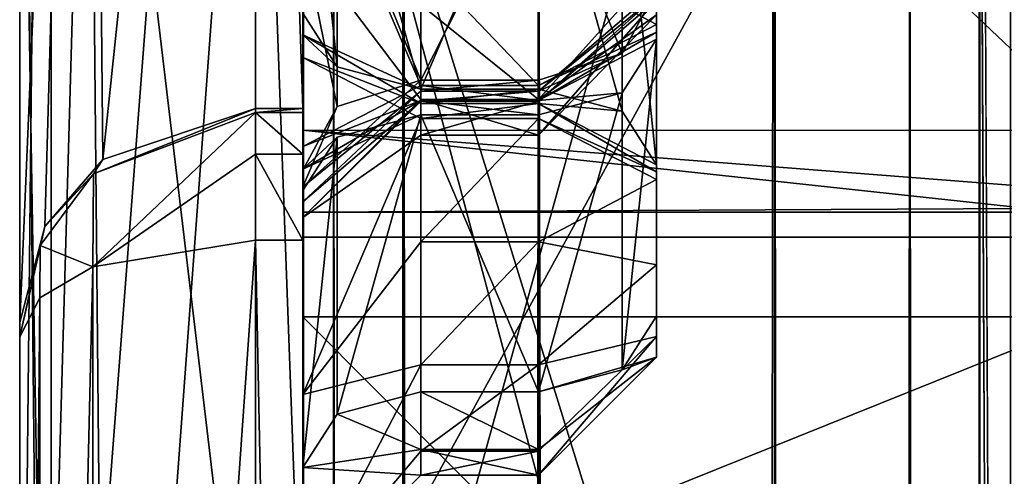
# Model space of a CAD drawing. Header units: millimetres. Extents: x -15 to 196, y -14 to 691.
# Tile 266 of 278: x 16.5 to 20.67, y 672.72 to 674.66. Entities that reach past the tile are written whole.
import ezdxf

# ---------------------------------------------------------------- set-up
doc = ezdxf.new("R2010")
doc.units = ezdxf.units.MM
doc.header["$LTSCALE"] = 41.718519
for name, color, linetype in [('1190', 7, 'CONTINUOUS'), ('1191', 7, 'CONTINUOUS'), ('1192', 7, 'CONTINUOUS'), ('131', 7, 'CONTINUOUS'), ('1358', 7, 'CONTINUOUS'), ('1368', 7, 'CONTINUOUS'), ('1371', 7, 'CONTINUOUS'), ('1372', 7, 'CONTINUOUS'), ('1373', 7, 'CONTINUOUS'), ('1374', 7, 'CONTINUOUS'), ('1375', 7, 'CONTINUOUS'), ('1376', 7, 'CONTINUOUS'), ('1377', 7, 'CONTINUOUS'), ('1380', 7, 'CONTINUOUS'), ('1386', 7, 'CONTINUOUS'), ('1387', 7, 'CONTINUOUS'), ('1407', 7, 'CONTINUOUS'), ('1410', 7, 'CONTINUOUS'), ('1412', 7, 'CONTINUOUS'), ('1413', 7, 'CONTINUOUS'), ('1414', 7, 'CONTINUOUS'), ('666', 7, 'CONTINUOUS'), ('669', 7, 'CONTINUOUS'), ('670', 7, 'CONTINUOUS'), ('673', 7, 'CONTINUOUS'), ('674', 7, 'CONTINUOUS'), ('675', 7, 'CONTINUOUS'), ('676', 7, 'CONTINUOUS'), ('677', 7, 'CONTINUOUS'), ('678', 7, 'CONTINUOUS'), ('679', 7, 'CONTINUOUS'), ('680', 7, 'CONTINUOUS'), ('681', 7, 'CONTINUOUS'), ('682', 7, 'CONTINUOUS'), ('683', 7, 'CONTINUOUS'), ('684', 7, 'CONTINUOUS'), ('685', 7, 'CONTINUOUS'), ('686', 7, 'CONTINUOUS'), ('687', 7, 'CONTINUOUS'), ('688', 7, 'CONTINUOUS'), ('717', 7, 'CONTINUOUS'), ('718', 7, 'CONTINUOUS'), ('719', 7, 'CONTINUOUS'), ('722', 7, 'CONTINUOUS'), ('723', 7, 'CONTINUOUS'), ('724', 7, 'CONTINUOUS')]:
    doc.layers.add(name, color=color, linetype=linetype)

msp = doc.modelspace()

# ---------------------------------------------------------------- linework, layer by layer
at = {"layer": '1190', "linetype": 'Continuous'}
for points in [[(17.5, 669.3014, -104.0965), (20.7, 669.3014, -104.0965), (21.2, 682.6727, -109.7731), (17.5, 669.3014, -104.0965)], [(17.5, 680.7253, -108.2521), (17.5, 669.3014, -104.0965), (21.2, 682.6727, -109.7731), (17.5, 680.7253, -108.2521)], [(21.2, 665.2051, -150.9176), (17.5, 677.1925, -148.8017), (21.2, 679.362, -147.6472), (21.2, 665.2051, -150.9176)], [(21.2, 665.2051, -150.9176), (20.7, 665.2051, -150.9176), (17.5, 677.1925, -148.8017), (21.2, 665.2051, -150.9176)], [(17.5, 677.1925, -148.8017), (20.7, 665.2051, -150.9176), (17.5, 665.2051, -150.9176), (17.5, 677.1925, -148.8017)]]:
    msp.add_3dface(points, dxfattribs=at)
at = {"layer": '1191', "linetype": 'Continuous'}
for points in [[(16.634, 669.426, -104.6099), (16.634, 682.4111, -110.2085), (16.5, 669.7145, -105.1421), (16.634, 669.426, -104.6099)], [(16.5, 669.7145, -105.1421), (16.634, 682.4111, -110.2085), (16.5, 676.2985, -106.9053), (16.5, 669.7145, -105.1421)], [(17.5, 680.7253, -108.2521), (16.634, 682.4111, -110.2085), (16.634, 669.426, -104.6099), (17.5, 680.7253, -108.2521)], [(17.5, 669.3014, -104.0965), (17.5, 680.7253, -108.2521), (16.634, 669.426, -104.6099), (17.5, 669.3014, -104.0965)], [(16.634, 665.4685, -150.4377), (16.5, 678.8851, -146.7671), (16.634, 679.2212, -147.148), (16.634, 665.4685, -150.4377)], [(17.5, 677.1925, -148.8017), (16.634, 665.4685, -150.4377), (16.634, 679.2212, -147.148), (17.5, 677.1925, -148.8017)], [(16.5, 672.5847, -149.3662), (16.5, 678.8851, -146.7671), (16.634, 665.4685, -150.4377), (16.5, 672.5847, -149.3662)], [(17.5, 677.1925, -148.8017), (17.5, 665.2051, -150.9176), (16.634, 665.4685, -150.4377), (17.5, 677.1925, -148.8017)]]:
    msp.add_3dface(points, dxfattribs=at)
at = {"layer": '1192', "linetype": 'Continuous'}
for points in [[(16.5, 673.3703, -109.2206), (16.5, 676.2985, -106.9053), (16.5, 680.341, -109.8304), (16.5, 673.3703, -109.2206)], [(16.5, 669.7145, -105.1421), (16.5, 676.2985, -106.9053), (16.5, 673.3703, -109.2206), (16.5, 669.7145, -105.1421)], [(16.5, 664.3435, -109.1335), (16.5, 669.7145, -105.1421), (16.5, 673.3703, -109.2206), (16.5, 664.3435, -109.1335)], [(16.5, 673.3093, -109.9179), (16.5, 664.3435, -109.1335), (16.5, 673.3703, -109.2206), (16.5, 673.3093, -109.9179)]]:
    msp.add_3dface(points, dxfattribs=at)
at = {"layer": '131', "linetype": 'Continuous'}
for points in [[(20.7, 652.4442, -109.6484), (20.7, 680.6361, -112.1149), (20.5689, 680.027, -111.5646), (20.7, 652.4442, -109.6484)], [(20.5689, 680.027, -111.5646), (20.2742, 679.5982, -111.2022), (20.5, 12, -53.0145), (20.5689, 680.027, -111.5646)], [(20.6487, 12, -53.2995), (20.5689, 680.027, -111.5646), (20.5, 12, -53.0145), (20.6487, 12, -53.2995)], [(20.7, 99.8642, -61.3039), (20.7, 652.4442, -109.6484), (20.5689, 680.027, -111.5646), (20.7, 99.8642, -61.3039)], [(20.5689, 680.027, -111.5646), (20.6487, 12, -53.2995), (20.7, 99.8642, -61.3039), (20.5689, 680.027, -111.5646)], [(20.2742, 679.5982, -111.2022), (19.7, 679.3463, -110.9982), (20.1438, 0.7796, -51.7353), (20.2742, 679.5982, -111.2022)], [(20.2742, 679.5982, -111.2022), (20.1438, 0.7796, -51.7353), (20.5, 12, -53.0145), (20.2742, 679.5982, -111.2022)], [(20.1438, 0.7796, -51.7353), (19.7, 679.3463, -110.9982), (19.7, 0.8299, -51.6357), (20.1438, 0.7796, -51.7353)]]:
    msp.add_3dface(points, dxfattribs=at)
at = {"layer": '1358', "linetype": 'Continuous'}
for points in [[(17.7, 677.3842, -107.9785), (17.7, 673.3946, -106.3816), (17.7, 677.1104, -108.9204), (17.7, 677.3842, -107.9785)], [(17.7, 673.3946, -106.3816), (17.7, 675.4172, -108.7723), (17.7, 677.1104, -108.9204), (17.7, 673.3946, -106.3816)], [(17.7, 675.0522, -108.8874), (17.7, 675.4172, -108.7723), (17.7, 673.3946, -106.3816), (17.7, 675.0522, -108.8874)], [(17.7, 674.8755, -109.2268), (17.7, 675.0522, -108.8874), (17.7, 673.3946, -106.3816), (17.7, 674.8755, -109.2268)], [(17.7, 674.7774, -110.3475), (17.7, 674.8755, -109.2268), (17.7, 673.3946, -106.3816), (17.7, 674.7774, -110.3475)], [(17.7, 674.7774, -110.3475), (17.7, 673.3946, -106.3816), (17.7, 674.2793, -110.3039), (17.7, 674.7774, -110.3475)], [(17.7, 674.2793, -110.3039), (17.7, 673.3946, -106.3816), (17.7, 674.2619, -110.5032), (17.7, 674.2793, -110.3039)], [(17.7, 674.2619, -110.5032), (17.7, 673.3946, -106.3816), (17.7, 674.0852, -110.8426), (17.7, 674.2619, -110.5032)], [(17.7, 674.0852, -110.8426), (17.7, 673.3946, -106.3816), (17.7, 673.7202, -110.9577), (17.7, 674.0852, -110.8426)], [(17.7, 669.1707, -105.5908), (17.7, 664.8736, -105.6361), (17.7, 673.7202, -110.9577), (17.7, 669.1707, -105.5908)], [(17.7, 673.7202, -110.9577), (17.7, 664.8736, -105.6361), (17.7, 663.7583, -110.0861), (17.7, 673.7202, -110.9577)], [(17.7, 673.3946, -106.3816), (17.7, 669.1707, -105.5908), (17.7, 673.7202, -110.9577), (17.7, 673.3946, -106.3816)]]:
    msp.add_3dface(points, dxfattribs=at)
at = {"layer": '1368', "linetype": 'Continuous'}
for points in [[(17.7, 673.3946, -106.3816), (17.7, 677.3842, -107.9785), (21.9, 673.3946, -106.3816), (17.7, 673.3946, -106.3816)], [(17.7, 677.3842, -107.9785), (21.9, 677.3842, -107.9785), (21.9, 673.3946, -106.3816), (17.7, 677.3842, -107.9785)], [(17.7, 669.1707, -105.5908), (17.7, 673.3946, -106.3816), (21.9, 669.1707, -105.5908), (17.7, 669.1707, -105.5908)], [(17.7, 673.3946, -106.3816), (21.9, 673.3946, -106.3816), (21.9, 669.1707, -105.5908), (17.7, 673.3946, -106.3816)]]:
    msp.add_3dface(points, dxfattribs=at)
at = {"layer": '1371', "linetype": 'Continuous'}
for points in [[(17.7, 674.7774, -110.3475), (17.7, 674.2793, -110.3039), (17.5, 680.2538, -110.8266), (17.7, 674.7774, -110.3475)], [(17.7, 674.2793, -110.3039), (17.5, 674.2793, -110.3039), (17.5, 680.2538, -110.8266), (17.7, 674.2793, -110.3039)]]:
    msp.add_3dface(points, dxfattribs=at)
at = {"layer": '1372', "linetype": 'Continuous'}
for points in [[(16.5, 673.3703, -109.2206), (16.5, 680.341, -109.8304), (16.7929, 680.2793, -110.5349), (16.5, 673.3703, -109.2206)], [(16.6067, 673.7788, -109.7076), (16.5, 673.3703, -109.2206), (16.7929, 680.2793, -110.5349), (16.6067, 673.7788, -109.7076)], [(16.8518, 674.0625, -110.0455), (16.6067, 673.7788, -109.7076), (16.7929, 680.2793, -110.5349), (16.8518, 674.0625, -110.0455)], [(17.5, 680.2538, -110.8266), (16.8518, 674.0625, -110.0455), (16.7929, 680.2793, -110.5349), (17.5, 680.2538, -110.8266)], [(17.5, 680.2538, -110.8266), (17.5, 674.2793, -110.3039), (16.8518, 674.0625, -110.0455), (17.5, 680.2538, -110.8266)]]:
    msp.add_3dface(points, dxfattribs=at)
at = {"layer": '1373', "linetype": 'Continuous'}
for points in [[(16.8518, 674.0625, -110.0455), (17.5, 674.2793, -110.3039), (16.8129, 674.0014, -110.3431), (16.8518, 674.0625, -110.0455)], [(16.8129, 674.0014, -110.3431), (17.5, 674.2793, -110.3039), (17.5, 674.2619, -110.5032), (16.8129, 674.0014, -110.3431)], [(16.6067, 673.7788, -109.7076), (16.8518, 674.0625, -110.0455), (16.8129, 674.0014, -110.3431), (16.6067, 673.7788, -109.7076)], [(16.5868, 673.6976, -110.1564), (16.6067, 673.7788, -109.7076), (16.8129, 674.0014, -110.3431), (16.5868, 673.6976, -110.1564)], [(16.5, 673.3093, -109.9179), (16.5, 673.3703, -109.2206), (16.6067, 673.7788, -109.7076), (16.5, 673.3093, -109.9179)], [(16.5, 673.3093, -109.9179), (16.6067, 673.7788, -109.7076), (16.5868, 673.6976, -110.1564), (16.5, 673.3093, -109.9179)]]:
    msp.add_3dface(points, dxfattribs=at)
at = {"layer": '1374', "linetype": 'Continuous'}
for points in [[(16.8129, 674.0014, -110.3431), (17.5, 674.2619, -110.5032), (16.8105, 673.6069, -110.671), (16.8129, 674.0014, -110.3431)], [(17.5, 674.2619, -110.5032), (17.5, 674.0853, -110.8425), (16.8105, 673.6069, -110.671), (17.5, 674.2619, -110.5032)], [(17.5, 674.0853, -110.8425), (17.5, 673.7202, -110.9577), (16.8105, 673.6069, -110.671), (17.5, 674.0853, -110.8425)], [(16.5868, 673.6976, -110.1564), (16.8129, 674.0014, -110.3431), (16.8105, 673.6069, -110.671), (16.5868, 673.6976, -110.1564)], [(16.5, 673.3093, -109.9179), (16.5868, 673.6976, -110.1564), (16.585, 673.475, -110.3373), (16.5, 673.3093, -109.9179)], [(16.585, 673.475, -110.3373), (16.5868, 673.6976, -110.1564), (16.8105, 673.6069, -110.671), (16.585, 673.475, -110.3373)]]:
    msp.add_3dface(points, dxfattribs=at)
at = {"layer": '1375', "linetype": 'Continuous'}
for points in [[(17.7, 674.2619, -110.5032), (17.7, 674.0852, -110.8426), (17.5, 674.2619, -110.5032), (17.7, 674.2619, -110.5032)], [(17.5, 674.2619, -110.5032), (17.7, 674.0852, -110.8426), (17.5, 674.0853, -110.8425), (17.5, 674.2619, -110.5032)], [(17.7, 674.0852, -110.8426), (17.7, 673.7202, -110.9577), (17.5, 674.0853, -110.8425), (17.7, 674.0852, -110.8426)], [(17.7, 673.7202, -110.9577), (17.5, 673.7202, -110.9577), (17.5, 674.0853, -110.8425), (17.7, 673.7202, -110.9577)]]:
    msp.add_3dface(points, dxfattribs=at)
at = {"layer": '1376', "linetype": 'Continuous'}
for points in [[(17.7, 673.7202, -110.9577), (17.7, 663.7583, -110.0861), (17.5, 673.7202, -110.9577), (17.7, 673.7202, -110.9577)], [(17.5, 673.7202, -110.9577), (17.7, 663.7583, -110.0861), (17.5, 663.7583, -110.0861), (17.5, 673.7202, -110.9577)]]:
    msp.add_3dface(points, dxfattribs=at)
at = {"layer": '1377', "linetype": 'Continuous'}
for points in [[(16.8105, 673.6069, -110.671), (17.5, 673.7202, -110.9577), (16.8129, 663.9184, -109.8256), (16.8105, 673.6069, -110.671)], [(17.5, 673.7202, -110.9577), (17.5, 663.7583, -110.0861), (16.8129, 663.9184, -109.8256), (17.5, 673.7202, -110.9577)], [(16.585, 673.475, -110.3373), (16.8105, 673.6069, -110.671), (16.5868, 664.105, -109.5218), (16.585, 673.475, -110.3373)], [(16.5868, 664.105, -109.5218), (16.8105, 673.6069, -110.671), (16.8129, 663.9184, -109.8256), (16.5868, 664.105, -109.5218)], [(16.5, 664.3435, -109.1335), (16.5, 673.3093, -109.9179), (16.585, 673.475, -110.3373), (16.5, 664.3435, -109.1335)], [(16.5, 664.3435, -109.1335), (16.585, 673.475, -110.3373), (16.5868, 664.105, -109.5218), (16.5, 664.3435, -109.1335)]]:
    msp.add_3dface(points, dxfattribs=at)
at = {"layer": '1380', "linetype": 'Continuous'}
for points in [[(17.7, 674.2793, -110.3039), (17.7, 674.2619, -110.5032), (17.5, 674.2619, -110.5032), (17.7, 674.2793, -110.3039)], [(17.5, 674.2793, -110.3039), (17.7, 674.2793, -110.3039), (17.5, 674.2619, -110.5032), (17.5, 674.2793, -110.3039)]]:
    msp.add_3dface(points, dxfattribs=at)
at = {"layer": '1386', "linetype": 'Continuous'}
for points in [[(16.7929, 677.1342, -146.4833), (16.5, 677.0726, -147.1877), (16.6067, 670.589, -146.1694), (16.7929, 677.1342, -146.4833)], [(16.8518, 670.9269, -145.8857), (16.7929, 677.1342, -146.4833), (16.6067, 670.589, -146.1694), (16.8518, 670.9269, -145.8857)], [(17.5, 677.1598, -146.1915), (16.7929, 677.1342, -146.4833), (17.5, 671.1853, -145.6689), (17.5, 677.1598, -146.1915)], [(17.5, 671.1853, -145.6689), (16.7929, 677.1342, -146.4833), (16.8518, 670.9269, -145.8857), (17.5, 671.1853, -145.6689)], [(16.6067, 670.589, -146.1694), (16.5, 677.0726, -147.1877), (16.5, 670.102, -146.5779), (16.6067, 670.589, -146.1694)]]:
    msp.add_3dface(points, dxfattribs=at)
at = {"layer": '1387', "linetype": 'Continuous'}
for points in [[(20.7, 677.1598, -146.1915), (17.5, 677.1598, -146.1915), (17.7, 671.6834, -145.7124), (20.7, 677.1598, -146.1915)], [(17.5, 677.1598, -146.1915), (17.5, 671.1853, -145.6689), (17.7, 671.6834, -145.7124), (17.5, 677.1598, -146.1915)], [(20.7, 671.6834, -145.7124), (20.7, 677.1598, -146.1915), (17.7, 671.6834, -145.7124), (20.7, 671.6834, -145.7124)]]:
    msp.add_3dface(points, dxfattribs=at)
at = {"layer": '1407', "linetype": 'Continuous'}
for points in [[(16.5, 678.8851, -146.7671), (16.5, 672.5847, -149.3662), (16.5, 678.0123, -147.1215), (16.5, 678.8851, -146.7671)], [(16.5, 672.5847, -149.3662), (16.5, 677.0726, -147.1877), (16.5, 678.0123, -147.1215), (16.5, 672.5847, -149.3662)], [(16.5, 677.0726, -147.1877), (16.5, 672.5847, -149.3662), (16.5, 670.102, -146.5779), (16.5, 677.0726, -147.1877)]]:
    msp.add_3dface(points, dxfattribs=at)
at = {"layer": '1410', "linetype": 'Continuous'}
for points in [[(17.7, 674.1866, -147.967), (17.7, 673.7331, -147.523), (17.7, 673.8392, -148.4981), (17.7, 674.1866, -147.967)], [(17.7, 672.0399, -147.3748), (17.7, 671.7005, -147.1981), (17.7, 673.8392, -148.4981), (17.7, 672.0399, -147.3748)], [(17.7, 673.8392, -148.4981), (17.7, 671.7005, -147.1981), (17.7, 669.6329, -149.3779), (17.7, 673.8392, -148.4981)], [(17.7, 673.7331, -147.523), (17.7, 672.0399, -147.3748), (17.7, 673.8392, -148.4981), (17.7, 673.7331, -147.523)]]:
    msp.add_3dface(points, dxfattribs=at)
at = {"layer": '1412', "linetype": 'Continuous'}
for points in [[(21.9, 673.7331, -147.523), (21.9, 672.0399, -147.3748), (17.7, 672.0399, -147.3748), (21.9, 673.7331, -147.523)], [(21.9, 673.7331, -147.523), (17.7, 672.0399, -147.3748), (17.7, 673.7331, -147.523), (21.9, 673.7331, -147.523)]]:
    msp.add_3dface(points, dxfattribs=at)
at = {"layer": '1413', "linetype": 'Continuous'}
for points in [[(21.9, 674.1852, -147.9557), (21.9, 673.7331, -147.523), (17.7, 674.1866, -147.967), (21.9, 674.1852, -147.9557)], [(21.9, 673.7331, -147.523), (17.7, 673.7331, -147.523), (17.7, 674.1866, -147.967), (21.9, 673.7331, -147.523)], [(21.9, 673.8608, -148.4908), (21.9, 674.1852, -147.9557), (17.7, 674.1866, -147.967), (21.9, 673.8608, -148.4908)], [(21.9, 673.8608, -148.4908), (17.7, 674.1866, -147.967), (17.7, 673.8392, -148.4981), (21.9, 673.8608, -148.4908)], [(21.9, 673.8392, -148.4981), (21.9, 673.8608, -148.4908), (17.7, 673.8392, -148.4981), (21.9, 673.8392, -148.4981)]]:
    msp.add_3dface(points, dxfattribs=at)
at = {"layer": '1414', "linetype": 'Continuous'}
for points in [[(21.9, 669.6329, -149.378), (21.9, 673.8392, -148.4981), (17.7, 669.6329, -149.3779), (21.9, 669.6329, -149.378)], [(21.9, 673.8392, -148.4981), (17.7, 673.8392, -148.4981), (17.7, 669.6329, -149.3779), (21.9, 673.8392, -148.4981)]]:
    msp.add_3dface(points, dxfattribs=at)
at = {"layer": '666', "linetype": 'Continuous'}
for points in [[(17.7, 0.3443, -52.597), (17.7, 680.6361, -112.1149), (17.7, 18.3692, -57.6874), (17.7, 0.3443, -52.597)], [(17.7, 660.0108, -117.3247), (17.7, 680.6361, -112.1149), (17.7, 661.4419, -117.2581), (17.7, 660.0108, -117.3247)], [(17.7, 680.6361, -112.1149), (17.7, 660.0108, -117.3247), (17.7, 102.2426, -68.5387), (17.7, 680.6361, -112.1149)], [(17.7, 661.4419, -117.2581), (17.7, 680.6361, -112.1149), (17.7, 662.2761, -118.4226), (17.7, 661.4419, -117.2581)], [(17.7, 662.2761, -118.4226), (17.7, 680.6361, -112.1149), (17.7, 673.8163, -119.2115), (17.7, 662.2761, -118.4226)], [(17.7, 673.8163, -119.2115), (17.7, 680.6361, -112.1149), (17.7, 674.9807, -118.3773), (17.7, 673.8163, -119.2115)], [(17.7, 97.9863, -65.5583), (17.7, 680.6361, -112.1149), (17.7, 100.9724, -65.8182), (17.7, 97.9863, -65.5583)], [(17.7, 680.6361, -112.1149), (17.7, 97.9863, -65.5583), (17.7, 48.1518, -60.846), (17.7, 680.6361, -112.1149)], [(17.7, 100.9724, -65.8182), (17.7, 680.6361, -112.1149), (17.7, 102.2426, -68.5387), (17.7, 100.9724, -65.8182)], [(17.7, 48.1075, -60.8418), (17.7, 680.6361, -112.1149), (17.7, 48.1297, -60.8438), (17.7, 48.1075, -60.8418)], [(17.7, 680.6361, -112.1149), (17.7, 48.1075, -60.8418), (17.7, 18.3692, -57.6874), (17.7, 680.6361, -112.1149)], [(17.7, 48.1297, -60.8438), (17.7, 680.6361, -112.1149), (17.7, 48.1518, -60.846), (17.7, 48.1297, -60.8438)], [(17.7, 677.7599, -144.9893), (17.7, 54.4186, -90.454), (17.7, 673.0646, -137.7559), (17.7, 677.7599, -144.9893)], [(17.7, 674.6831, -137.5553), (17.7, 677.7599, -144.9893), (17.7, 674.592, -137.626), (17.7, 674.6831, -137.5553)], [(17.7, 674.592, -137.626), (17.7, 677.7599, -144.9893), (17.7, 674.4957, -137.6894), (17.7, 674.592, -137.626)], [(17.7, 674.4957, -137.6894), (17.7, 677.7599, -144.9893), (17.7, 673.0646, -137.7559), (17.7, 674.4957, -137.6894)], [(17.7, 674.0214, -134.2), (17.7, 673.9303, -134.2707), (17.7, 676.3377, -122.5299), (17.7, 674.0214, -134.2)], [(17.7, 676.3377, -122.5299), (17.7, 673.9303, -134.2707), (17.7, 675.0034, -122.0056), (17.7, 676.3377, -122.5299)], [(17.7, 674.1177, -134.1366), (17.7, 674.0214, -134.2), (17.7, 676.3377, -122.5299), (17.7, 674.1177, -134.1366)], [(17.7, 675.5488, -134.0701), (17.7, 674.1177, -134.1366), (17.7, 676.3377, -122.5299), (17.7, 675.5488, -134.0701)], [(17.7, 673.9303, -134.2707), (17.7, 672.7547, -135.2572), (17.7, 675.0034, -122.0056), (17.7, 673.9303, -134.2707)], [(17.7, 675.0034, -122.0056), (17.7, 672.7547, -135.2572), (17.7, 674.0169, -120.83), (17.7, 675.0034, -122.0056)], [(17.7, 672.7547, -135.2572), (17.7, 672.2304, -136.5915), (17.7, 674.0169, -120.83), (17.7, 672.7547, -135.2572)], [(17.7, 674.0169, -120.83), (17.7, 672.2304, -136.5915), (17.7, 673.9463, -120.7389), (17.7, 674.0169, -120.83)], [(17.7, 673.9463, -120.7389), (17.7, 672.2304, -136.5915), (17.7, 673.8828, -120.6426), (17.7, 673.9463, -120.7389)], [(17.7, 673.8828, -120.6426), (17.7, 672.2304, -136.5915), (17.7, 673.8163, -119.2115), (17.7, 673.8828, -120.6426)], [(17.7, 672.2304, -136.5915), (17.7, 662.2761, -118.4226), (17.7, 673.8163, -119.2115), (17.7, 672.2304, -136.5915)], [(17.7, 673.0646, -137.7559), (17.7, 54.4186, -90.454), (17.7, 659.5258, -136.6368), (17.7, 673.0646, -137.7559)], [(17.7, 672.2304, -136.5915), (17.7, 673.0646, -137.7559), (17.7, 659.5258, -136.6368), (17.7, 672.2304, -136.5915)]]:
    msp.add_3dface(points, dxfattribs=at)
at = {"layer": '669', "linetype": 'Continuous'}
for points in [[(17.8311, 680.027, -111.5647), (17.7, 680.6361, -112.1149), (17.995, 0.6886, -51.9155), (17.8311, 680.027, -111.5647)], [(17.7, 680.6361, -112.1149), (17.7, 0.3443, -52.597), (17.995, 0.6886, -51.9155), (17.7, 680.6361, -112.1149)], [(18.1258, 679.5982, -111.2022), (17.8311, 680.027, -111.5647), (17.995, 0.6886, -51.9155), (18.1258, 679.5982, -111.2022)], [(18.1258, 679.5982, -111.2022), (17.995, 0.6886, -51.9155), (18.7, 0.8299, -51.6357), (18.1258, 679.5982, -111.2022)], [(18.7, 679.3463, -110.9982), (18.1258, 679.5982, -111.2022), (18.7, 0.8299, -51.6357), (18.7, 679.3463, -110.9982)]]:
    msp.add_3dface(points, dxfattribs=at)
at = {"layer": '670', "linetype": 'Continuous'}
for points in [[(19.7, 679.3463, -110.9982), (18.7, 679.3463, -110.9982), (18.7, 0.8299, -51.6357), (19.7, 679.3463, -110.9982)], [(19.7, 0.8299, -51.6357), (19.7, 679.3463, -110.9982), (18.7, 0.8299, -51.6357), (19.7, 0.8299, -51.6357)]]:
    msp.add_3dface(points, dxfattribs=at)
at = {"layer": '673', "linetype": 'Continuous'}
for points in [[(17.7, 677.7599, -144.9893), (17.8311, 677.0646, -145.4254), (17.7, 54.4186, -90.454), (17.7, 677.7599, -144.9893)], [(17.7, 54.4186, -90.454), (17.8311, 677.0646, -145.4254), (17.8529, 55.2893, -91.0637), (17.7, 54.4186, -90.454)], [(17.8311, 677.0646, -145.4254), (18.1258, 676.5793, -145.7079), (17.8529, 55.2893, -91.0637), (17.8311, 677.0646, -145.4254)], [(18.1258, 676.5793, -145.7079), (18.1516, 55.7885, -91.4132), (17.8529, 55.2893, -91.0637), (18.1258, 676.5793, -145.7079)], [(18.1258, 676.5793, -145.7079), (18.7, 676.2958, -145.865), (18.1516, 55.7885, -91.4132), (18.1258, 676.5793, -145.7079)], [(18.7, 676.2958, -145.865), (18.7, 56.0569, -91.6011), (18.1516, 55.7885, -91.4132), (18.7, 676.2958, -145.865)]]:
    msp.add_3dface(points, dxfattribs=at)
at = {"layer": '674', "linetype": 'Continuous'}
for points in [[(18.7, 676.2958, -145.865), (19.7, 676.2958, -145.865), (19.7, 56.0569, -91.6011), (18.7, 676.2958, -145.865)], [(18.7, 56.0569, -91.6011), (18.7, 676.2958, -145.865), (19.7, 56.0569, -91.6011), (18.7, 56.0569, -91.6011)]]:
    msp.add_3dface(points, dxfattribs=at)
at = {"layer": '675', "linetype": 'Continuous'}
for points in [[(20.7, 677.7599, -144.9893), (20.7, 649.568, -142.5228), (20.5689, 677.0646, -145.4254), (20.7, 677.7599, -144.9893)], [(20.2742, 676.5793, -145.7079), (20.5689, 677.0646, -145.4254), (20.5471, 55.2892, -91.0636), (20.2742, 676.5793, -145.7079)], [(20.5471, 55.2892, -91.0636), (20.5689, 677.0646, -145.4254), (20.7, 649.568, -142.5228), (20.5471, 55.2892, -91.0636)], [(19.7, 676.2958, -145.865), (20.2742, 676.5793, -145.7079), (19.7, 56.0569, -91.6011), (19.7, 676.2958, -145.865)], [(20.2742, 676.5793, -145.7079), (20.248, 55.7889, -91.4135), (19.7, 56.0569, -91.6011), (20.2742, 676.5793, -145.7079)], [(20.2742, 676.5793, -145.7079), (20.5471, 55.2892, -91.0636), (20.248, 55.7889, -91.4135), (20.2742, 676.5793, -145.7079)]]:
    msp.add_3dface(points, dxfattribs=at)
at = {"layer": '676', "linetype": 'Continuous'}
for points in [[(17.7, 674.1177, -134.1366), (17.7, 675.5488, -134.0701), (18.2, 674.3766, -134.5643), (17.7, 674.1177, -134.1366)], [(18.2, 674.3766, -134.5643), (17.7, 675.5488, -134.0701), (18.2, 674.9007, -134.4198), (18.2, 674.3766, -134.5643)], [(18.2, 674.3124, -134.6066), (17.7, 674.1177, -134.1366), (18.2, 674.3766, -134.5643), (18.2, 674.3124, -134.6066)], [(17.7, 674.0214, -134.2), (17.7, 674.1177, -134.1366), (18.2, 674.3124, -134.6066), (17.7, 674.0214, -134.2)], [(18.2, 674.2517, -134.6537), (17.7, 674.0214, -134.2), (18.2, 674.3124, -134.6066), (18.2, 674.2517, -134.6537)], [(17.8464, 674.1576, -134.5415), (17.7, 674.0214, -134.2), (18.2, 674.2517, -134.6537), (17.8464, 674.1576, -134.5415)], [(17.7, 673.9303, -134.2707), (17.7, 674.0214, -134.2), (17.8464, 674.1576, -134.5415), (17.7, 673.9303, -134.2707)]]:
    msp.add_3dface(points, dxfattribs=at)
at = {"layer": '677', "linetype": 'Continuous'}
for points in [[(17.8464, 674.1576, -134.5415), (18.2, 674.2517, -134.6537), (17.8464, 672.982, -135.528), (17.8464, 674.1576, -134.5415)], [(17.8464, 672.982, -135.528), (18.2, 674.2517, -134.6537), (18.2, 673.0761, -135.6402), (17.8464, 672.982, -135.528)], [(17.7, 672.7547, -135.2572), (17.7, 673.9303, -134.2707), (17.8464, 674.1576, -134.5415), (17.7, 672.7547, -135.2572)], [(17.7, 672.7547, -135.2572), (17.8464, 674.1576, -134.5415), (17.8464, 672.982, -135.528), (17.7, 672.7547, -135.2572)]]:
    msp.add_3dface(points, dxfattribs=at)
at = {"layer": '678', "linetype": 'Continuous'}
for points in [[(17.7, 674.6831, -137.5553), (17.7, 674.592, -137.626), (17.8464, 674.4558, -137.2845), (17.7, 674.6831, -137.5553)], [(17.7, 674.592, -137.626), (17.7, 674.4957, -137.6894), (18.2, 674.3009, -137.2194), (17.7, 674.592, -137.626)], [(17.8464, 674.4558, -137.2845), (17.7, 674.592, -137.626), (18.2, 674.3617, -137.1723), (17.8464, 674.4558, -137.2845)], [(18.2, 674.3617, -137.1723), (17.7, 674.592, -137.626), (18.2, 674.3009, -137.2194), (18.2, 674.3617, -137.1723)], [(17.7, 674.4957, -137.6894), (17.7, 673.0646, -137.7559), (18.2, 674.2368, -137.2617), (17.7, 674.4957, -137.6894)], [(18.2, 674.3009, -137.2194), (17.7, 674.4957, -137.6894), (18.2, 674.2368, -137.2617), (18.2, 674.3009, -137.2194)], [(18.2, 674.2368, -137.2617), (17.7, 673.0646, -137.7559), (18.2, 673.7126, -137.4062), (18.2, 674.2368, -137.2617)], [(18.2, 673.7126, -137.4062), (17.7, 673.0646, -137.7559), (18.2, 673.1904, -137.2551), (18.2, 673.7126, -137.4062)], [(17.7, 673.0646, -137.7559), (17.7, 672.2304, -136.5915), (18.2, 673.1904, -137.2551), (17.7, 673.0646, -137.7559)], [(18.2, 673.1904, -137.2551), (17.7, 672.2304, -136.5915), (18.2, 672.8243, -136.8532), (18.2, 673.1904, -137.2551)], [(17.8464, 672.982, -135.528), (18.2, 673.0761, -135.6402), (18.2, 672.8319, -135.9445), (17.8464, 672.982, -135.528)], [(17.7, 672.7547, -135.2572), (17.8464, 672.982, -135.528), (18.2, 672.8319, -135.9445), (17.7, 672.7547, -135.2572)], [(18.2, 672.7227, -136.3191), (17.7, 672.7547, -135.2572), (18.2, 672.8319, -135.9445), (18.2, 672.7227, -136.3191)], [(18.2, 672.8243, -136.8532), (17.7, 672.2304, -136.5915), (18.2, 672.7227, -136.3191), (18.2, 672.8243, -136.8532)], [(17.7, 672.2304, -136.5915), (17.7, 672.7547, -135.2572), (18.2, 672.7227, -136.3191), (17.7, 672.2304, -136.5915)]]:
    msp.add_3dface(points, dxfattribs=at)
at = {"layer": '679', "linetype": 'Continuous'}
for points in [[(17.7, 675.8587, -136.5688), (17.7, 674.6831, -137.5553), (17.8464, 674.4558, -137.2845), (17.7, 675.8587, -136.5688)], [(17.8464, 675.6314, -136.298), (17.7, 675.8587, -136.5688), (17.8464, 674.4558, -137.2845), (17.8464, 675.6314, -136.298)], [(18.2, 675.5373, -136.1858), (17.8464, 675.6314, -136.298), (18.2, 674.3617, -137.1723), (18.2, 675.5373, -136.1858)], [(17.8464, 675.6314, -136.298), (17.8464, 674.4558, -137.2845), (18.2, 674.3617, -137.1723), (17.8464, 675.6314, -136.298)]]:
    msp.add_3dface(points, dxfattribs=at)
at = {"layer": '680', "linetype": 'Continuous'}
for points in [[(18.2, 675.5373, -136.1858), (18.2, 674.3617, -137.1723), (18.7, 675.5373, -136.1858), (18.2, 675.5373, -136.1858)], [(18.7, 675.5373, -136.1858), (18.2, 674.3617, -137.1723), (18.7, 674.3617, -137.1723), (18.7, 675.5373, -136.1858)]]:
    msp.add_3dface(points, dxfattribs=at)
at = {"layer": '681', "linetype": 'Continuous'}
for points in [[(18.2, 674.3766, -134.5643), (18.2, 674.9007, -134.4198), (18.7, 674.3766, -134.5643), (18.2, 674.3766, -134.5643)], [(18.7, 674.3766, -134.5643), (18.2, 674.9007, -134.4198), (18.7, 674.9007, -134.4198), (18.7, 674.3766, -134.5643)], [(18.2, 674.3124, -134.6066), (18.2, 674.3766, -134.5643), (18.7, 674.3124, -134.6066), (18.2, 674.3124, -134.6066)], [(18.7, 674.3124, -134.6066), (18.2, 674.3766, -134.5643), (18.7, 674.3766, -134.5643), (18.7, 674.3124, -134.6066)], [(18.2, 674.2517, -134.6537), (18.2, 674.3124, -134.6066), (18.7, 674.2517, -134.6537), (18.2, 674.2517, -134.6537)], [(18.7, 674.2517, -134.6537), (18.2, 674.3124, -134.6066), (18.7, 674.3124, -134.6066), (18.7, 674.2517, -134.6537)]]:
    msp.add_3dface(points, dxfattribs=at)
at = {"layer": '682', "linetype": 'Continuous'}
for points in [[(18.2, 673.0761, -135.6402), (18.2, 674.2517, -134.6537), (18.7, 673.0761, -135.6402), (18.2, 673.0761, -135.6402)], [(18.2, 674.2517, -134.6537), (18.7, 674.2517, -134.6537), (18.7, 673.0761, -135.6402), (18.2, 674.2517, -134.6537)]]:
    msp.add_3dface(points, dxfattribs=at)
at = {"layer": '683', "linetype": 'Continuous'}
for points in [[(18.2, 674.3617, -137.1723), (18.2, 674.3009, -137.2194), (18.7, 674.3617, -137.1723), (18.2, 674.3617, -137.1723)], [(18.7, 674.3617, -137.1723), (18.2, 674.3009, -137.2194), (18.7, 674.3009, -137.2194), (18.7, 674.3617, -137.1723)], [(18.2, 674.3009, -137.2194), (18.2, 674.2368, -137.2617), (18.7, 674.3009, -137.2194), (18.2, 674.3009, -137.2194)], [(18.7, 674.3009, -137.2194), (18.2, 674.2368, -137.2617), (18.7, 674.2368, -137.2617), (18.7, 674.3009, -137.2194)], [(18.2, 674.2368, -137.2617), (18.2, 673.7126, -137.4062), (18.7, 674.2368, -137.2617), (18.2, 674.2368, -137.2617)], [(18.7, 674.2368, -137.2617), (18.2, 673.7126, -137.4062), (18.7, 673.7126, -137.4062), (18.7, 674.2368, -137.2617)], [(18.2, 673.7126, -137.4062), (18.2, 673.1904, -137.2551), (18.7, 673.7126, -137.4062), (18.2, 673.7126, -137.4062)], [(18.7, 673.7126, -137.4062), (18.2, 673.1904, -137.2551), (18.7, 673.1904, -137.2551), (18.7, 673.7126, -137.4062)], [(18.2, 673.1904, -137.2551), (18.2, 672.8243, -136.8532), (18.7, 673.1904, -137.2551), (18.2, 673.1904, -137.2551)], [(18.7, 673.1904, -137.2551), (18.2, 672.8243, -136.8532), (18.7, 672.8243, -136.8532), (18.7, 673.1904, -137.2551)], [(18.2, 672.8319, -135.9445), (18.2, 673.0761, -135.6402), (18.7, 672.8319, -135.9445), (18.2, 672.8319, -135.9445)], [(18.2, 673.0761, -135.6402), (18.7, 673.0761, -135.6402), (18.7, 672.8319, -135.9445), (18.2, 673.0761, -135.6402)], [(18.2, 672.7227, -136.3191), (18.2, 672.8319, -135.9445), (18.7, 672.7227, -136.3191), (18.2, 672.7227, -136.3191)], [(18.7, 672.7227, -136.3191), (18.2, 672.8319, -135.9445), (18.7, 672.8319, -135.9445), (18.7, 672.7227, -136.3191)], [(18.2, 672.8243, -136.8532), (18.2, 672.7227, -136.3191), (18.7, 672.8243, -136.8532), (18.2, 672.8243, -136.8532)], [(18.7, 672.8243, -136.8532), (18.2, 672.7227, -136.3191), (18.7, 672.7227, -136.3191), (18.7, 672.8243, -136.8532)]]:
    msp.add_3dface(points, dxfattribs=at)
at = {"layer": '684', "linetype": 'Continuous'}
for points in [[(18.7, 674.3617, -137.1723), (18.7, 674.3009, -137.2194), (19.0536, 674.2675, -137.0601), (18.7, 674.3617, -137.1723)], [(18.7, 674.3009, -137.2194), (18.7, 674.2368, -137.2617), (19.2, 674.0099, -136.8128), (18.7, 674.3009, -137.2194)], [(19.0536, 674.2675, -137.0601), (18.7, 674.3009, -137.2194), (19.2, 674.0403, -136.7892), (19.0536, 674.2675, -137.0601)], [(19.2, 674.0403, -136.7892), (18.7, 674.3009, -137.2194), (19.2, 674.0099, -136.8128), (19.2, 674.0403, -136.7892)], [(18.7, 674.2368, -137.2617), (18.7, 673.7126, -137.4062), (19.2, 673.9778, -136.834), (18.7, 674.2368, -137.2617)], [(19.2, 674.0099, -136.8128), (18.7, 674.2368, -137.2617), (19.2, 673.9778, -136.834), (19.2, 674.0099, -136.8128)], [(19.2, 673.9778, -136.834), (18.7, 673.7126, -137.4062), (19.2, 673.6158, -136.8955), (19.2, 673.9778, -136.834)], [(18.7, 673.7126, -137.4062), (18.7, 673.1904, -137.2551), (19.2, 673.6158, -136.8955), (18.7, 673.7126, -137.4062)], [(19.2, 673.6158, -136.8955), (18.7, 673.1904, -137.2551), (19.2, 673.3115, -136.696), (19.2, 673.6158, -136.8955)], [(19.2, 673.3975, -136.0232), (19.2, 673.2228, -136.3436), (19.0536, 673.1702, -135.7524), (19.2, 673.3975, -136.0232)], [(18.7, 673.1904, -137.2551), (18.7, 672.8243, -136.8532), (19.2, 673.3115, -136.696), (18.7, 673.1904, -137.2551)], [(18.7, 672.8243, -136.8532), (18.7, 672.7227, -136.3191), (19.2, 673.3115, -136.696), (18.7, 672.8243, -136.8532)], [(19.2, 673.3115, -136.696), (18.7, 672.7227, -136.3191), (19.2, 673.2228, -136.3436), (19.2, 673.3115, -136.696)], [(18.7, 672.8319, -135.9445), (18.7, 673.0761, -135.6402), (19.2, 673.2228, -136.3436), (18.7, 672.8319, -135.9445)], [(19.2, 673.2228, -136.3436), (18.7, 673.0761, -135.6402), (19.0536, 673.1702, -135.7524), (19.2, 673.2228, -136.3436)], [(18.7, 672.7227, -136.3191), (18.7, 672.8319, -135.9445), (19.2, 673.2228, -136.3436), (18.7, 672.7227, -136.3191)]]:
    msp.add_3dface(points, dxfattribs=at)
at = {"layer": '685', "linetype": 'Continuous'}
for points in [[(18.7, 675.5373, -136.1858), (18.7, 674.3617, -137.1723), (19.0536, 674.2675, -137.0601), (18.7, 675.5373, -136.1858)], [(18.7, 675.5373, -136.1858), (19.0536, 674.2675, -137.0601), (19.0536, 675.4432, -136.0736), (18.7, 675.5373, -136.1858)], [(19.0536, 674.2675, -137.0601), (19.2, 674.0403, -136.7892), (19.0536, 675.4432, -136.0736), (19.0536, 674.2675, -137.0601)], [(19.0536, 675.4432, -136.0736), (19.2, 674.0403, -136.7892), (19.2, 675.2159, -135.8028), (19.0536, 675.4432, -136.0736)]]:
    msp.add_3dface(points, dxfattribs=at)
at = {"layer": '686', "linetype": 'Continuous'}
for points in [[(19.2, 674.6356, -134.992), (18.7, 674.9007, -134.4198), (19.2, 674.9976, -134.9305), (19.2, 674.6356, -134.992)], [(18.7, 674.3766, -134.5643), (18.7, 674.9007, -134.4198), (19.2, 674.6356, -134.992), (18.7, 674.3766, -134.5643)], [(19.2, 674.6035, -135.0132), (18.7, 674.3766, -134.5643), (19.2, 674.6356, -134.992), (19.2, 674.6035, -135.0132)], [(18.7, 674.3124, -134.6066), (18.7, 674.3766, -134.5643), (19.2, 674.6035, -135.0132), (18.7, 674.3124, -134.6066)], [(19.2, 674.5731, -135.0368), (18.7, 674.3124, -134.6066), (19.2, 674.6035, -135.0132), (19.2, 674.5731, -135.0368)], [(19.0536, 674.3458, -134.7659), (18.7, 674.3124, -134.6066), (19.2, 674.5731, -135.0368), (19.0536, 674.3458, -134.7659)], [(18.7, 674.2517, -134.6537), (18.7, 674.3124, -134.6066), (19.0536, 674.3458, -134.7659), (18.7, 674.2517, -134.6537)]]:
    msp.add_3dface(points, dxfattribs=at)
at = {"layer": '687', "linetype": 'Continuous'}
for points in [[(19.2, 673.3975, -136.0232), (19.0536, 673.1702, -135.7524), (19.2, 674.5731, -135.0368), (19.2, 673.3975, -136.0232)], [(19.0536, 673.1702, -135.7524), (19.0536, 674.3458, -134.7659), (19.2, 674.5731, -135.0368), (19.0536, 673.1702, -135.7524)], [(18.7, 673.0761, -135.6402), (18.7, 674.2517, -134.6537), (19.0536, 674.3458, -134.7659), (18.7, 673.0761, -135.6402)], [(19.0536, 673.1702, -135.7524), (18.7, 673.0761, -135.6402), (19.0536, 674.3458, -134.7659), (19.0536, 673.1702, -135.7524)]]:
    msp.add_3dface(points, dxfattribs=at)
at = {"layer": '688', "linetype": 'Continuous'}
for points in [[(19.2, 675.2159, -135.8028), (19.2, 674.0403, -136.7892), (19.2, 674.9976, -134.9305), (19.2, 675.2159, -135.8028)], [(19.2, 674.0403, -136.7892), (19.2, 674.6356, -134.992), (19.2, 674.9976, -134.9305), (19.2, 674.0403, -136.7892)], [(19.2, 674.0403, -136.7892), (19.2, 674.6035, -135.0132), (19.2, 674.6356, -134.992), (19.2, 674.0403, -136.7892)], [(19.2, 674.0403, -136.7892), (19.2, 674.5731, -135.0368), (19.2, 674.6035, -135.0132), (19.2, 674.0403, -136.7892)], [(19.2, 674.0403, -136.7892), (19.2, 674.0099, -136.8128), (19.2, 674.5731, -135.0368), (19.2, 674.0403, -136.7892)], [(19.2, 674.0099, -136.8128), (19.2, 673.9778, -136.834), (19.2, 674.5731, -135.0368), (19.2, 674.0099, -136.8128)], [(19.2, 673.9778, -136.834), (19.2, 673.6158, -136.8955), (19.2, 674.5731, -135.0368), (19.2, 673.9778, -136.834)], [(19.2, 673.6158, -136.8955), (19.2, 673.3975, -136.0232), (19.2, 674.5731, -135.0368), (19.2, 673.6158, -136.8955)], [(19.2, 673.6158, -136.8955), (19.2, 673.3115, -136.696), (19.2, 673.3975, -136.0232), (19.2, 673.6158, -136.8955)], [(19.2, 673.3115, -136.696), (19.2, 673.2228, -136.3436), (19.2, 673.3975, -136.0232), (19.2, 673.3115, -136.696)]]:
    msp.add_3dface(points, dxfattribs=at)
at = {"layer": '717', "linetype": 'Continuous'}
for points in [[(17.7, 673.8163, -119.2115), (17.7, 674.9807, -118.3773), (18.2, 674.3171, -119.3373), (17.7, 673.8163, -119.2115)], [(18.2, 674.3171, -119.3373), (17.7, 674.9807, -118.3773), (18.2, 674.7191, -118.9712), (18.2, 674.3171, -119.3373)], [(17.8464, 674.2878, -120.6027), (17.7, 673.9463, -120.7389), (18.2, 674.3999, -120.5086), (17.8464, 674.2878, -120.6027)], [(18.2, 674.3999, -120.5086), (17.7, 673.9463, -120.7389), (18.2, 674.3528, -120.4478), (18.2, 674.3999, -120.5086)], [(17.7, 673.9463, -120.7389), (17.7, 673.8828, -120.6426), (18.2, 674.3528, -120.4478), (17.7, 673.9463, -120.7389)], [(18.2, 674.3528, -120.4478), (17.7, 673.8828, -120.6426), (18.2, 674.3105, -120.3837), (18.2, 674.3528, -120.4478)], [(18.2, 674.166, -119.8596), (17.7, 673.8163, -119.2115), (18.2, 674.3171, -119.3373), (18.2, 674.166, -119.8596)], [(17.7, 673.8828, -120.6426), (17.7, 673.8163, -119.2115), (18.2, 674.3105, -120.3837), (17.7, 673.8828, -120.6426)], [(18.2, 674.3105, -120.3837), (17.7, 673.8163, -119.2115), (18.2, 674.166, -119.8596), (18.2, 674.3105, -120.3837)], [(17.7, 674.0169, -120.83), (17.7, 673.9463, -120.7389), (17.8464, 674.2878, -120.6027), (17.7, 674.0169, -120.83)]]:
    msp.add_3dface(points, dxfattribs=at)
at = {"layer": '718', "linetype": 'Continuous'}
for points in [[(18.2, 675.3864, -121.6842), (17.8464, 675.2742, -121.7783), (18.2, 674.3999, -120.5086), (18.2, 675.3864, -121.6842)], [(17.8464, 675.2742, -121.7783), (17.7, 675.0034, -122.0056), (17.8464, 674.2878, -120.6027), (17.8464, 675.2742, -121.7783)], [(17.8464, 675.2742, -121.7783), (17.8464, 674.2878, -120.6027), (18.2, 674.3999, -120.5086), (17.8464, 675.2742, -121.7783)], [(17.7, 675.0034, -122.0056), (17.7, 674.0169, -120.83), (17.8464, 674.2878, -120.6027), (17.7, 675.0034, -122.0056)]]:
    msp.add_3dface(points, dxfattribs=at)
at = {"layer": '719', "linetype": 'Continuous'}
for points in [[(18.2, 675.3864, -121.6842), (18.2, 674.3999, -120.5086), (18.7, 675.3864, -121.6842), (18.2, 675.3864, -121.6842)], [(18.7, 675.3864, -121.6842), (18.2, 674.3999, -120.5086), (18.7, 674.3999, -120.5086), (18.7, 675.3864, -121.6842)]]:
    msp.add_3dface(points, dxfattribs=at)
at = {"layer": '722', "linetype": 'Continuous'}
for points in [[(18.2, 674.3171, -119.3373), (18.2, 674.7191, -118.9712), (18.7, 674.3171, -119.3373), (18.2, 674.3171, -119.3373)], [(18.7, 674.3171, -119.3373), (18.2, 674.7191, -118.9712), (18.7, 674.7191, -118.9712), (18.7, 674.3171, -119.3373)], [(18.2, 674.3999, -120.5086), (18.2, 674.3528, -120.4478), (18.7, 674.3999, -120.5086), (18.2, 674.3999, -120.5086)], [(18.7, 674.3999, -120.5086), (18.2, 674.3528, -120.4478), (18.7, 674.3528, -120.4478), (18.7, 674.3999, -120.5086)], [(18.2, 674.3528, -120.4478), (18.2, 674.3105, -120.3837), (18.7, 674.3528, -120.4478), (18.2, 674.3528, -120.4478)], [(18.7, 674.3528, -120.4478), (18.2, 674.3105, -120.3837), (18.7, 674.3105, -120.3837), (18.7, 674.3528, -120.4478)], [(18.2, 674.166, -119.8596), (18.2, 674.3171, -119.3373), (18.7, 674.166, -119.8596), (18.2, 674.166, -119.8596)], [(18.7, 674.166, -119.8596), (18.2, 674.3171, -119.3373), (18.7, 674.3171, -119.3373), (18.7, 674.166, -119.8596)], [(18.2, 674.3105, -120.3837), (18.2, 674.166, -119.8596), (18.7, 674.3105, -120.3837), (18.2, 674.3105, -120.3837)], [(18.7, 674.3105, -120.3837), (18.2, 674.166, -119.8596), (18.7, 674.166, -119.8596), (18.7, 674.3105, -120.3837)]]:
    msp.add_3dface(points, dxfattribs=at)
at = {"layer": '723', "linetype": 'Continuous'}
for points in [[(18.7, 674.3171, -119.3373), (18.7, 674.7191, -118.9712), (19.2, 674.8762, -119.4584), (18.7, 674.3171, -119.3373)], [(19.2, 674.6767, -119.7627), (18.7, 674.3171, -119.3373), (19.2, 674.8762, -119.4584), (19.2, 674.6767, -119.7627)], [(19.0536, 674.5121, -120.4145), (18.7, 674.3528, -120.4478), (19.2, 674.783, -120.1872), (19.0536, 674.5121, -120.4145)], [(19.2, 674.783, -120.1872), (18.7, 674.3528, -120.4478), (19.2, 674.7594, -120.1568), (19.2, 674.783, -120.1872)], [(18.7, 674.3528, -120.4478), (18.7, 674.3105, -120.3837), (19.2, 674.7594, -120.1568), (18.7, 674.3528, -120.4478)], [(19.2, 674.7594, -120.1568), (18.7, 674.3105, -120.3837), (19.2, 674.7383, -120.1247), (19.2, 674.7594, -120.1568)], [(18.7, 674.3105, -120.3837), (18.7, 674.166, -119.8596), (19.2, 674.7383, -120.1247), (18.7, 674.3105, -120.3837)], [(19.2, 674.7383, -120.1247), (18.7, 674.166, -119.8596), (19.2, 674.6767, -119.7627), (19.2, 674.7383, -120.1247)], [(18.7, 674.166, -119.8596), (18.7, 674.3171, -119.3373), (19.2, 674.6767, -119.7627), (18.7, 674.166, -119.8596)], [(18.7, 674.3999, -120.5086), (18.7, 674.3528, -120.4478), (19.0536, 674.5121, -120.4145), (18.7, 674.3999, -120.5086)]]:
    msp.add_3dface(points, dxfattribs=at)
at = {"layer": '724', "linetype": 'Continuous'}
for points in [[(18.7, 675.3864, -121.6842), (19.0536, 674.5121, -120.4145), (19.0536, 675.4986, -121.5901), (18.7, 675.3864, -121.6842)], [(19.0536, 674.5121, -120.4145), (19.2, 674.783, -120.1872), (19.0536, 675.4986, -121.5901), (19.0536, 674.5121, -120.4145)], [(18.7, 675.3864, -121.6842), (18.7, 674.3999, -120.5086), (19.0536, 674.5121, -120.4145), (18.7, 675.3864, -121.6842)]]:
    msp.add_3dface(points, dxfattribs=at)

doc.saveas('drawing.dxf')
